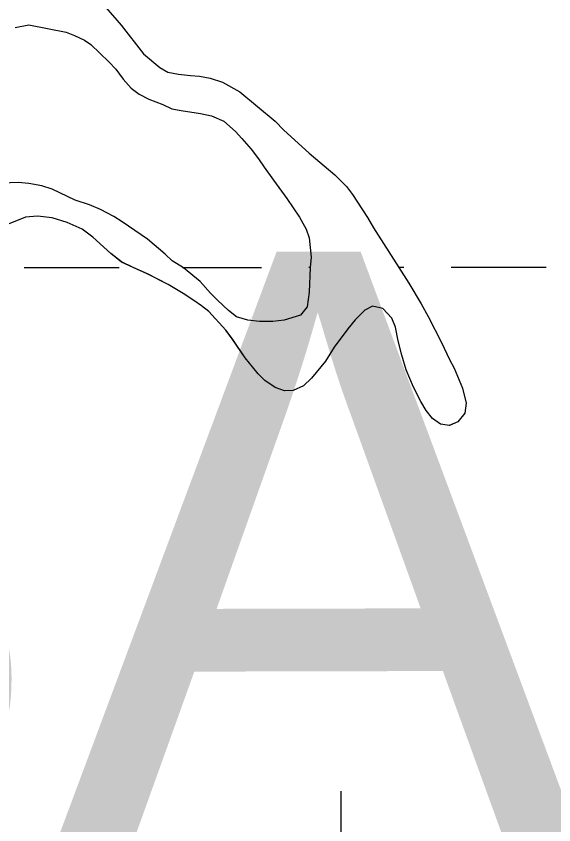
# Model space of a CAD drawing. Extents: x 3279314 to 3317160, y 734079 to 759431.
# Drawn here: x 3309921.1 to 3310102.4, y 755173.8 to 755446.5 of the extents above; entities that cross this region are included whole.
import ezdxf

# ---------------------------------------------------------------- set-up
doc = ezdxf.new("R2010")
doc.units = 0
for name, color, linetype in [('V-SITE-VEGE', 7, 'Continuous'), ('V-TOPO-GNAM-IDEN', 7, 'Continuous'), ('V-WETL-SWMP', 7, 'Continuous')]:
    doc.layers.add(name, color=color, linetype=linetype)

msp = doc.modelspace()

# ---------------------------------------------------------------- linework, layer by layer
at = {"layer": 'V-SITE-VEGE'}
for p, q in [((3309951.31, 755449.44), (3309956.5, 755443.42)), ((3309956.5, 755443.42), (3309964.03, 755433.77)), ((3309964.03, 755433.77), (3309969.53, 755429.18)), ((3309969.53, 755429.18), (3309972.21, 755427.59)), ((3309972.21, 755427.59), (3309975.84, 755426.94)), ((3309975.84, 755426.94), (3309979.93, 755426.45)), ((3309979.93, 755426.45), (3309982.93, 755426.29)), ((3309982.93, 755426.29), (3309986.56, 755425.64)), ((3309986.56, 755425.64), (3309990.65, 755424.2)), ((3309990.65, 755424.2), (3309996.48, 755421.02)), ((3309996.48, 755421.02), (3310008.43, 755411.04)), ((3310008.43, 755411.04), (3310011.41, 755408.03)), ((3310011.41, 755408.03), (3310019.9, 755400.27)), ((3310019.9, 755400.27), (3310028.54, 755392.98)), ((3310028.54, 755392.98), (3310032.47, 755389.02)), ((3310032.47, 755389.02), (3310034.51, 755386.33)), ((3310034.51, 755386.33), (3310039.53, 755378.58)), ((3309924.22, 755378.72), (3309918.38, 755376.38)), ((3309928.32, 755379.02), (3309924.22, 755378.72)), ((3309933.21, 755378.52), (3309928.32, 755379.02)), ((3309938.25, 755376.93), (3309933.21, 755378.52)), ((3310039.53, 755378.58), (3310041.57, 755375.1)), ((3309943.29, 755374.7), (3309938.25, 755376.93)), ((3309946.91, 755372.01), (3309943.29, 755374.7)), ((3310041.57, 755375.1), (3310053.48, 755356.44)), ((3309953.04, 755366.46), (3309946.91, 755372.01)), ((3309956.65, 755363.61), (3309953.04, 755366.46)), ((3309960.59, 755361.7), (3309956.65, 755363.61)), ((3309965.31, 755359.63), (3309960.59, 755361.7)), ((3309972.4, 755355.97), (3309965.31, 755359.63)), ((3309977.44, 755352.95), (3309972.4, 755355.97)), ((3310053.48, 755356.44), (3310057.71, 755349.48)), ((3309981.05, 755350.57), (3309977.44, 755352.95)), ((3309983.57, 755348.83), (3309981.05, 755350.57)), ((3309986.09, 755346.93), (3309983.57, 755348.83)), ((3310038.62, 755347.35), (3310035.45, 755344.05)), ((3310041.31, 755348.76), (3310038.62, 755347.35)), ((3310044.77, 755347.96), (3310041.31, 755348.76)), ((3310047.76, 755344.63), (3310044.77, 755347.96)), ((3310057.71, 755349.48), (3310060.06, 755345.22)), ((3309991.74, 755340.59), (3309986.09, 755346.93)), ((3310049.01, 755341.63), (3310047.76, 755344.63)), ((3310060.06, 755345.22), (3310064.6, 755336.2)), ((3310035.45, 755344.05), (3310032.92, 755341.06)), ((3309993.94, 755337.75), (3309991.74, 755340.59)), ((3310032.92, 755341.06), (3310028.32, 755334.93)), ((3310049.94, 755337.05), (3310049.01, 755341.63)), ((3309998.33, 755331.26), (3309993.94, 755337.75)), ((3310051.18, 755332.16), (3310049.94, 755337.05)), ((3310028.32, 755334.93), (3310025.46, 755330.21)), ((3310064.6, 755336.2), (3310067.11, 755330.99)), ((3310002.73, 755325.88), (3309998.33, 755331.26)), ((3310052.58, 755327.26), (3310051.18, 755332.16)), ((3310067.11, 755330.99), (3310068.83, 755327.83)), ((3310025.46, 755330.21), (3310020.7, 755324.39)), ((3310004.93, 755323.66), (3310002.73, 755325.88)), ((3310055.08, 755321.42), (3310052.58, 755327.26)), ((3310068.83, 755327.83), (3310071.64, 755321.03)), ((3310008.39, 755321.28), (3310004.93, 755323.66)), ((3310020.7, 755324.39), (3310018.01, 755321.88)), ((3310011.54, 755320.17), (3310008.39, 755321.28)), ((3310014.54, 755320.31), (3310011.54, 755320.17)), ((3310018.01, 755321.88), (3310014.54, 755320.31)), ((3310057.59, 755316.51), (3310055.08, 755321.42)), ((3310071.64, 755321.03), (3310072.88, 755315.98)), ((3310059.31, 755313.51), (3310057.59, 755316.51)), ((3310072.88, 755315.98), (3310072.4, 755312.67)), ((3310061.51, 755310.82), (3310059.31, 755313.51)), ((3310072.4, 755312.67), (3310070.02, 755309.68)), ((3310064.18, 755308.92), (3310061.51, 755310.82)), ((3310070.02, 755309.68), (3310067.17, 755308.43)), ((3310067.17, 755308.43), (3310064.18, 755308.92))]:
    msp.add_line(p, q, dxfattribs=at)
msp.add_lwpolyline([(3309920.74, 755442.73), (3309925.4, 755443.56), (3309937.91, 755441.06), (3309940.78, 755439.95), (3309944.18, 755438.37), (3309946.22, 755437), (3309952.35, 755431.14), (3309954.7, 755428.6), (3309957.21, 755425.28), (3309959.88, 755422.27), (3309962.56, 755420.21), (3309965.86, 755418.46), (3309970.59, 755416.71), (3309973.58, 755415.28), (3309976.73, 755414.64), (3309983.2, 755413.66), (3309986.98, 755412.86), (3309991.07, 755411.11), (3309995, 755407.62), (3309997.2, 755405.25), (3310000.34, 755401.6), (3310002.85, 755398.44), (3310004.73, 755395.59), (3310007.88, 755391.17), (3310012.42, 755384.99), (3310016.66, 755378.67), (3310018.85, 755374.72), (3310019.94, 755371.72), (3310020.55, 755365.24), (3310020.22, 755361.78), (3310019.87, 755353.42), (3310019.22, 755348.53), (3310017, 755345.7), (3310011.47, 755343.99), (3310007.68, 755343.53), (3310003.11, 755343.54), (3309999.17, 755344.04), (3309995.39, 755345.15), (3309992.71, 755347.22), (3309988.94, 755350.7), (3309986.59, 755353.08), (3309983.13, 755357.03), (3309977.47, 755361.63), (3309973.69, 755364.01), (3309971.34, 755366.23), (3309965.36, 755371.3), (3309956.87, 755377.17), (3309954.04, 755378.92), (3309949.47, 755381.3), (3309945.85, 755382.89), (3309940.96, 755384.49), (3309933.25, 755388.15), (3309929.78, 755389.27), (3309925.37, 755390.07), (3309921.74, 755390.4), (3309913.38, 755390.12)], dxfattribs=at)
at = {"layer": 'V-WETL-SWMP'}
for p, q in [((3309951.31, 755449.44), (3309956.5, 755443.42)), ((3309951.31, 755449.44), (3309956.5, 755443.42)), ((3309956.5, 755443.42), (3309964.03, 755433.77)), ((3309956.5, 755443.42), (3309964.03, 755433.77)), ((3309964.03, 755433.77), (3309969.53, 755429.18)), ((3309964.03, 755433.77), (3309969.53, 755429.18)), ((3309969.53, 755429.18), (3309972.21, 755427.59)), ((3309969.53, 755429.18), (3309972.21, 755427.59)), ((3309972.21, 755427.59), (3309975.83, 755426.94)), ((3309972.21, 755427.59), (3309975.83, 755426.94)), ((3309975.83, 755426.94), (3309979.93, 755426.45)), ((3309975.83, 755426.94), (3309979.93, 755426.45)), ((3309979.93, 755426.45), (3309982.93, 755426.28)), ((3309979.93, 755426.45), (3309982.93, 755426.28)), ((3309982.93, 755426.28), (3309986.56, 755425.64)), ((3309982.93, 755426.28), (3309986.56, 755425.64)), ((3309986.56, 755425.64), (3309990.65, 755424.2)), ((3309986.56, 755425.64), (3309990.65, 755424.2)), ((3309990.65, 755424.2), (3309996.48, 755421.02)), ((3309990.65, 755424.2), (3309996.48, 755421.02)), ((3309996.48, 755421.02), (3310008.43, 755411.04)), ((3309996.48, 755421.02), (3310008.43, 755411.04)), ((3310008.43, 755411.04), (3310011.41, 755408.03)), ((3310008.43, 755411.04), (3310011.41, 755408.03)), ((3310011.41, 755408.03), (3310019.9, 755400.27)), ((3310011.41, 755408.03), (3310019.9, 755400.27)), ((3310019.9, 755400.27), (3310028.54, 755392.98)), ((3310019.9, 755400.27), (3310028.54, 755392.98)), ((3310028.54, 755392.98), (3310032.47, 755389.02)), ((3310028.54, 755392.98), (3310032.47, 755389.02)), ((3310032.47, 755389.02), (3310034.51, 755386.33)), ((3310032.47, 755389.02), (3310034.51, 755386.33)), ((3310034.51, 755386.33), (3310039.53, 755378.58)), ((3310034.51, 755386.33), (3310039.53, 755378.58)), ((3309924.22, 755378.72), (3309918.37, 755376.38)), ((3309924.22, 755378.72), (3309918.37, 755376.38)), ((3309928.32, 755379.02), (3309924.22, 755378.72)), ((3309928.32, 755379.02), (3309924.22, 755378.72)), ((3309933.21, 755378.53), (3309928.32, 755379.02)), ((3309933.21, 755378.53), (3309928.32, 755379.02)), ((3309938.25, 755376.93), (3309933.21, 755378.53)), ((3309938.25, 755376.93), (3309933.21, 755378.53)), ((3310039.53, 755378.58), (3310041.57, 755375.1)), ((3310039.53, 755378.58), (3310041.57, 755375.1)), ((3309943.29, 755374.7), (3309938.25, 755376.93)), ((3309943.29, 755374.7), (3309938.25, 755376.93)), ((3309946.91, 755372), (3309943.29, 755374.7)), ((3309946.91, 755372), (3309943.29, 755374.7)), ((3310041.57, 755375.1), (3310053.48, 755356.44)), ((3310041.57, 755375.1), (3310053.48, 755356.44)), ((3309953.04, 755366.46), (3309946.91, 755372)), ((3309953.04, 755366.46), (3309946.91, 755372)), ((3309956.66, 755363.6), (3309953.04, 755366.46)), ((3309956.66, 755363.6), (3309953.04, 755366.46)), ((3309960.59, 755361.7), (3309956.66, 755363.6)), ((3309960.59, 755361.7), (3309956.66, 755363.6)), ((3309923.79, 755361.76), (3309955.79, 755361.77)), ((3309965.32, 755359.63), (3309960.59, 755361.7)), ((3309965.32, 755359.63), (3309960.59, 755361.7)), ((3309977.22, 755361.79), (3310003.79, 755361.8)), ((3310019.79, 755361.81), (3310020.22, 755361.81)), ((3310050.05, 755361.82), (3310051.79, 755361.82)), ((3310067.79, 755361.83), (3310099.79, 755361.85)), ((3309972.4, 755355.97), (3309965.32, 755359.63)), ((3309972.4, 755355.97), (3309965.32, 755359.63)), ((3309977.44, 755352.95), (3309972.4, 755355.97)), ((3309977.44, 755352.95), (3309972.4, 755355.97)), ((3310053.48, 755356.44), (3310057.71, 755349.48)), ((3310053.48, 755356.44), (3310057.71, 755349.48)), ((3309981.05, 755350.57), (3309977.44, 755352.95)), ((3309981.05, 755350.57), (3309977.44, 755352.95)), ((3309983.57, 755348.83), (3309981.05, 755350.57)), ((3309983.57, 755348.83), (3309981.05, 755350.57)), ((3309986.09, 755346.93), (3309983.57, 755348.83)), ((3309986.09, 755346.93), (3309983.57, 755348.83)), ((3310038.62, 755347.35), (3310035.45, 755344.05)), ((3310038.62, 755347.35), (3310035.45, 755344.05)), ((3310041.31, 755348.76), (3310038.62, 755347.35)), ((3310041.31, 755348.76), (3310038.62, 755347.35)), ((3310044.77, 755347.96), (3310041.31, 755348.76)), ((3310044.77, 755347.96), (3310041.31, 755348.76)), ((3310047.76, 755344.63), (3310044.77, 755347.96)), ((3310047.76, 755344.63), (3310044.77, 755347.96)), ((3310057.71, 755349.48), (3310060.06, 755345.21)), ((3310057.71, 755349.48), (3310060.06, 755345.21)), ((3309991.74, 755340.59), (3309986.09, 755346.93)), ((3309991.74, 755340.59), (3309986.09, 755346.93)), ((3310049.01, 755341.63), (3310047.76, 755344.63)), ((3310049.01, 755341.63), (3310047.76, 755344.63)), ((3310060.06, 755345.21), (3310064.6, 755336.2)), ((3310060.06, 755345.21), (3310064.6, 755336.2)), ((3310035.45, 755344.05), (3310032.92, 755341.06)), ((3310035.45, 755344.05), (3310032.92, 755341.06)), ((3309993.94, 755337.74), (3309991.74, 755340.59)), ((3309993.94, 755337.74), (3309991.74, 755340.59)), ((3310032.92, 755341.06), (3310028.32, 755334.93)), ((3310032.92, 755341.06), (3310028.32, 755334.93)), ((3310049.94, 755337.05), (3310049.01, 755341.63)), ((3310049.94, 755337.05), (3310049.01, 755341.63)), ((3309998.33, 755331.26), (3309993.94, 755337.74)), ((3309998.33, 755331.26), (3309993.94, 755337.74)), ((3310051.18, 755332.16), (3310049.94, 755337.05)), ((3310051.18, 755332.16), (3310049.94, 755337.05)), ((3310028.32, 755334.93), (3310025.46, 755330.21)), ((3310028.32, 755334.93), (3310025.46, 755330.21)), ((3310064.6, 755336.2), (3310067.11, 755330.99)), ((3310064.6, 755336.2), (3310067.11, 755330.99)), ((3310002.73, 755325.88), (3309998.33, 755331.26)), ((3310002.73, 755325.88), (3309998.33, 755331.26)), ((3310052.58, 755327.26), (3310051.18, 755332.16)), ((3310052.58, 755327.26), (3310051.18, 755332.16)), ((3310067.11, 755330.99), (3310068.83, 755327.83)), ((3310067.11, 755330.99), (3310068.83, 755327.83)), ((3310025.46, 755330.21), (3310020.7, 755324.39)), ((3310025.46, 755330.21), (3310020.7, 755324.39)), ((3310004.93, 755323.66), (3310002.73, 755325.88)), ((3310004.93, 755323.66), (3310002.73, 755325.88)), ((3310055.08, 755321.41), (3310052.58, 755327.26)), ((3310055.08, 755321.41), (3310052.58, 755327.26)), ((3310068.83, 755327.83), (3310071.64, 755321.03)), ((3310068.83, 755327.83), (3310071.64, 755321.03)), ((3310008.39, 755321.28), (3310004.93, 755323.66)), ((3310008.39, 755321.28), (3310004.93, 755323.66)), ((3310020.7, 755324.39), (3310018.01, 755321.88)), ((3310020.7, 755324.39), (3310018.01, 755321.88)), ((3310011.54, 755320.17), (3310008.39, 755321.28)), ((3310011.54, 755320.17), (3310008.39, 755321.28)), ((3310014.54, 755320.31), (3310011.54, 755320.17)), ((3310014.54, 755320.31), (3310011.54, 755320.17)), ((3310018.01, 755321.88), (3310014.54, 755320.31)), ((3310018.01, 755321.88), (3310014.54, 755320.31)), ((3310057.58, 755316.51), (3310055.08, 755321.41)), ((3310057.58, 755316.51), (3310055.08, 755321.41)), ((3310071.64, 755321.03), (3310072.88, 755315.98)), ((3310071.64, 755321.03), (3310072.88, 755315.98)), ((3310059.31, 755313.51), (3310057.58, 755316.51)), ((3310059.31, 755313.51), (3310057.58, 755316.51)), ((3310072.88, 755315.98), (3310072.4, 755312.67)), ((3310072.88, 755315.98), (3310072.4, 755312.67)), ((3310061.5, 755310.82), (3310059.31, 755313.51)), ((3310061.5, 755310.82), (3310059.31, 755313.51)), ((3310072.4, 755312.67), (3310070.02, 755309.68)), ((3310072.4, 755312.67), (3310070.02, 755309.68)), ((3310064.18, 755308.92), (3310061.5, 755310.82)), ((3310064.18, 755308.92), (3310061.5, 755310.82)), ((3310070.02, 755309.68), (3310067.18, 755308.43)), ((3310070.02, 755309.68), (3310067.18, 755308.43)), ((3310067.18, 755308.43), (3310064.18, 755308.92)), ((3310067.18, 755308.43), (3310064.18, 755308.92)), ((3310030.74, 755149.21), (3310030.72, 755185.21))]:
    msp.add_line(p, q, dxfattribs=at)
msp.add_lwpolyline([(3309920.74, 755442.73), (3309925.4, 755443.56), (3309937.91, 755441.06), (3309940.78, 755439.94), (3309944.18, 755438.36), (3309946.22, 755437), (3309952.35, 755431.14), (3309954.7, 755428.6), (3309957.21, 755425.28), (3309959.88, 755422.27), (3309962.56, 755420.21), (3309965.86, 755418.46), (3309970.59, 755416.71), (3309973.58, 755415.28), (3309976.73, 755414.64), (3309983.2, 755413.66), (3309986.98, 755412.86), (3309991.07, 755411.11), (3309995, 755407.62), (3309997.2, 755405.25), (3310000.34, 755401.61), (3310002.85, 755398.44), (3310004.74, 755395.59), (3310007.87, 755391.17), (3310012.42, 755385), (3310016.66, 755378.67), (3310018.85, 755374.72), (3310019.94, 755371.71), (3310020.55, 755365.24), (3310020.22, 755361.78), (3310019.87, 755353.42), (3310019.22, 755348.53), (3310017, 755345.7), (3310011.47, 755343.99), (3310007.69, 755343.53), (3310003.11, 755343.55), (3309999.17, 755344.03), (3309995.39, 755345.15), (3309992.71, 755347.21), (3309988.94, 755350.7), (3309986.58, 755353.08), (3309983.13, 755357.03), (3309977.47, 755361.63), (3309973.69, 755364.01), (3309971.34, 755366.23), (3309965.36, 755371.3), (3309956.87, 755377.17), (3309954.03, 755378.92), (3309949.47, 755381.3), (3309945.85, 755382.89), (3309940.96, 755384.49), (3309933.25, 755388.15), (3309929.78, 755389.27), (3309925.37, 755390.07), (3309921.74, 755390.4), (3309913.38, 755390.12)], dxfattribs=at)
msp.add_lwpolyline([(3309920.74, 755442.73), (3309925.4, 755443.56), (3309937.91, 755441.06), (3309940.78, 755439.94), (3309944.18, 755438.36), (3309946.22, 755437), (3309952.35, 755431.14), (3309954.7, 755428.6), (3309957.21, 755425.28), (3309959.88, 755422.27), (3309962.56, 755420.21), (3309965.86, 755418.46), (3309970.59, 755416.71), (3309973.58, 755415.28), (3309976.73, 755414.64), (3309983.2, 755413.66), (3309986.98, 755412.86), (3309991.07, 755411.11), (3309995, 755407.62), (3309997.2, 755405.25), (3310000.34, 755401.61), (3310002.85, 755398.44), (3310004.74, 755395.59), (3310007.87, 755391.17), (3310012.42, 755385), (3310016.66, 755378.67), (3310018.85, 755374.72), (3310019.94, 755371.71), (3310020.55, 755365.24), (3310020.22, 755361.78), (3310019.87, 755353.42), (3310019.22, 755348.53), (3310017, 755345.7), (3310011.47, 755343.99), (3310007.69, 755343.53), (3310003.11, 755343.55), (3309999.17, 755344.03), (3309995.39, 755345.15), (3309992.71, 755347.21), (3309988.94, 755350.7), (3309986.58, 755353.08), (3309983.13, 755357.03), (3309977.47, 755361.63), (3309973.69, 755364.01), (3309971.34, 755366.23), (3309965.36, 755371.3), (3309956.87, 755377.17), (3309954.03, 755378.92), (3309949.47, 755381.3), (3309945.85, 755382.89), (3309940.96, 755384.49), (3309933.25, 755388.15), (3309929.78, 755389.27), (3309925.37, 755390.07), (3309921.74, 755390.4), (3309913.38, 755390.12)], dxfattribs=at)

# ---------------------------------------------------------------- texts
at = {"layer": 'V-TOPO-GNAM-IDEN'}
msp.add_text('BATON', height=200, rotation=0.1349, dxfattribs=at).set_placement((3309755.38, 755166.46))

doc.saveas('drawing.dxf')
